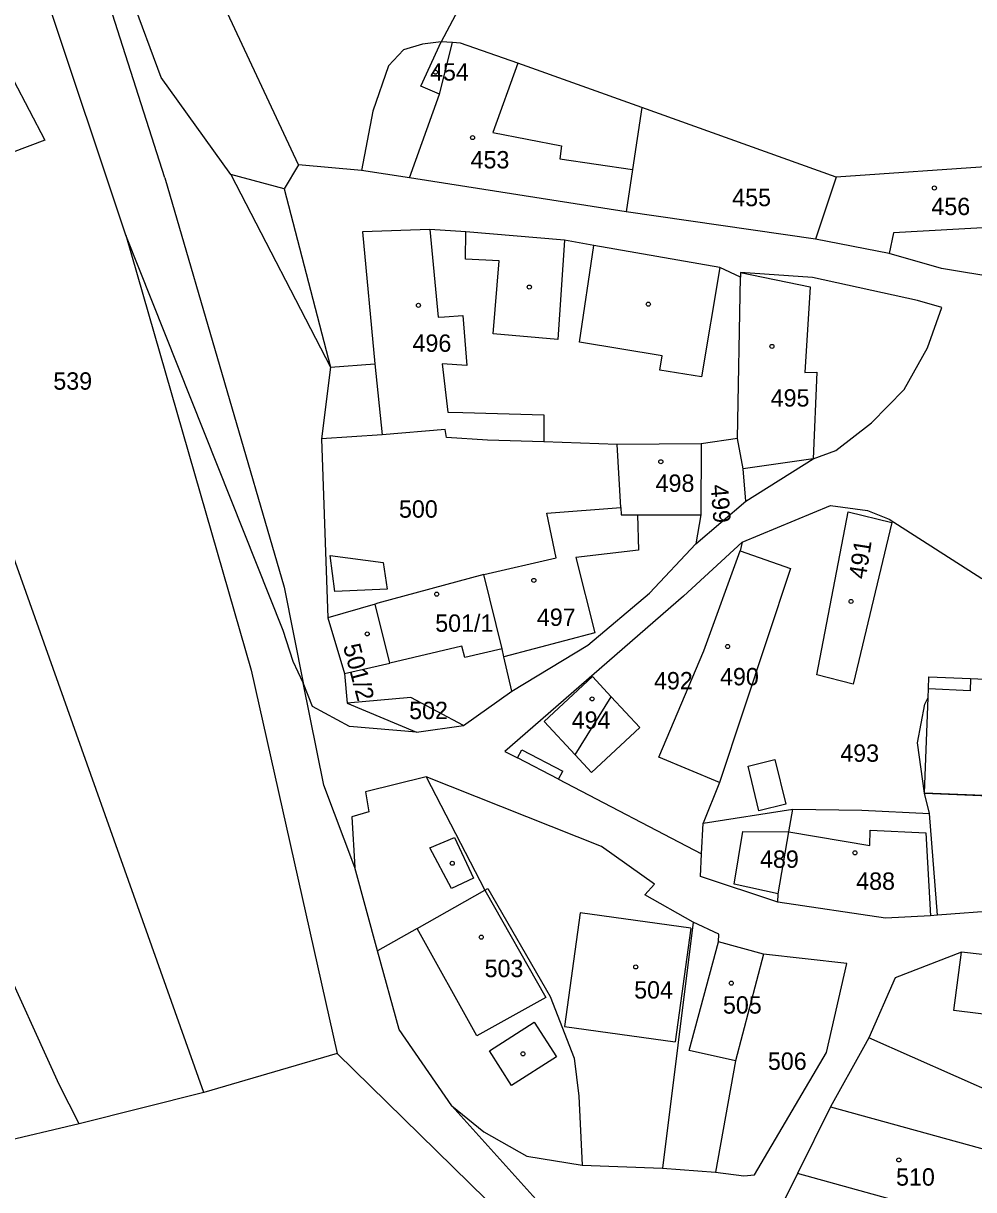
# Model space of a CAD drawing. Extents: x -563148 to -561712, y -1182311 to -1179502.
# Drawn here: x -562330.8 to -562248.8, y -1180954.8 to -1180854.1 of the extents above; entities that cross this region are included whole.
import ezdxf

# ---------------------------------------------------------------- set-up
doc = ezdxf.new("R2010")
doc.units = 0
for name, color, linetype in [('Vrstva 55', 7, 'Continuous'), ('Vrstva 56', 7, 'Continuous'), ('Vrstva 57', 7, 'Continuous')]:
    doc.layers.add(name, color=color, linetype=linetype)

msp = doc.modelspace()

# ---------------------------------------------------------------- linework, layer by layer
at = {"layer": 'Vrstva 55'}
for p, q in [((-562321.99, -1180872.35), (-562338.22, -1180823.73)), ((-562307.07, -1180866.3), (-562318.96, -1180840.88)), ((-562318.92, -1180858.76), (-562324.09, -1180844.8)), ((-562293.08, -1180852.48), (-562294.78, -1180855.67)), ((-562296.38, -1180855.86), (-562298.03, -1180856.35)), ((-562294.78, -1180855.67), (-562296.38, -1180855.86)), ((-562294.92, -1180860.2), (-562293.78, -1180855.73)), ((-562293.78, -1180855.73), (-562294.78, -1180855.67)), ((-562293.1, -1180855.78), (-562293.78, -1180855.73)), ((-562288.16, -1180857.5), (-562293.1, -1180855.78)), ((-562298.03, -1180856.35), (-562299.31, -1180857.75)), ((-562299.31, -1180857.75), (-562300.66, -1180861.65)), ((-562277.45, -1180861.34), (-562288.16, -1180857.5)), ((-562312.93, -1180867.13), (-562318.92, -1180858.76)), ((-562297.51, -1180867.4), (-562294.92, -1180860.2)), ((-562300.66, -1180861.65), (-562301.64, -1180866.78)), ((-562277.45, -1180861.34), (-562278.25, -1180866.7)), ((-562260.69, -1180867.35), (-562277.45, -1180861.34)), ((-562242.93, -1180866.14), (-562260.69, -1180867.35)), ((-562308.32, -1180868.35), (-562312.93, -1180867.13)), ((-562312.93, -1180867.13), (-562304.32, -1180883.76)), ((-562307.07, -1180866.3), (-562308.32, -1180868.35)), ((-562301.64, -1180866.78), (-562307.07, -1180866.3)), ((-562297.51, -1180867.4), (-562301.64, -1180866.78)), ((-562278.25, -1180866.7), (-562278.79, -1180870.36)), ((-562278.79, -1180870.36), (-562297.51, -1180867.4)), ((-562260.69, -1180867.35), (-562262.47, -1180872.7)), ((-562262.47, -1180872.7), (-562278.79, -1180870.36)), ((-562295.74, -1180871.88), (-562301.56, -1180872.07)), ((-562301.56, -1180872.07), (-562300.48, -1180883.48)), ((-562292.64, -1180872.06), (-562295.74, -1180871.88)), ((-562284.11, -1180872.79), (-562292.64, -1180872.06)), ((-562321.99, -1180872.35), (-562311.16, -1180909.91)), ((-562308.4, -1180906.5), (-562321.99, -1180872.35)), ((-562281.58, -1180873.24), (-562284.11, -1180872.79)), ((-562256.11, -1180873.94), (-562262.47, -1180872.7)), ((-562270.73, -1180875.14), (-562281.58, -1180873.24)), ((-562251.59, -1180875.24), (-562256.11, -1180873.94)), ((-562268.93, -1180875.99), (-562270.73, -1180875.14)), ((-562245.71, -1180876.23), (-562251.59, -1180875.24)), ((-562269.18, -1180889.9), (-562268.93, -1180875.99)), ((-562262.72, -1180876.02), (-562268.93, -1180875.59)), ((-562268.93, -1180875.59), (-562268.93, -1180875.99)), ((-562253.67, -1180877.99), (-562262.72, -1180876.02)), ((-562251.57, -1180878.6), (-562253.67, -1180877.99)), ((-562252.8, -1180882.08), (-562251.57, -1180878.6)), ((-562254.8, -1180885.69), (-562252.8, -1180882.08)), ((-562304.32, -1180883.76), (-562305.11, -1180889.93)), ((-562300.48, -1180883.48), (-562299.86, -1180889.6)), ((-562257.63, -1180888.57), (-562254.8, -1180885.69)), ((-562294.41, -1180889.13), (-562299.86, -1180889.6)), ((-562294.3, -1180889.82), (-562294.41, -1180889.13)), ((-562260.72, -1180890.94), (-562257.63, -1180888.57)), ((-562299.86, -1180889.6), (-562305.11, -1180889.93)), ((-562305.11, -1180889.93), (-562304.56, -1180905.39)), ((-562290.77, -1180890.07), (-562294.3, -1180889.82)), ((-562285.92, -1180890.2), (-562290.77, -1180890.07)), ((-562279.58, -1180890.44), (-562285.92, -1180890.2)), ((-562269.18, -1180889.9), (-562272.33, -1180890.38)), ((-562268.71, -1180892.53), (-562269.18, -1180889.9)), ((-562272.33, -1180890.38), (-562279.58, -1180890.44)), ((-562279.26, -1180895.87), (-562279.58, -1180890.44)), ((-562272.33, -1180890.38), (-562272.35, -1180896.49)), ((-562262.67, -1180891.68), (-562260.72, -1180890.94)), ((-562315.24, -1180946.38), (-562334.78, -1180891.43)), ((-562268.47, -1180895.33), (-562262.67, -1180891.68)), ((-562268.47, -1180895.33), (-562268.71, -1180892.53)), ((-562272.78, -1180899.01), (-562268.47, -1180895.33)), ((-562285.66, -1180896.36), (-562279.26, -1180895.87)), ((-562284.85, -1180900.2), (-562285.66, -1180896.36)), ((-562279.26, -1180895.87), (-562279.22, -1180896.5)), ((-562268.8, -1180898.85), (-562261.16, -1180895.69)), ((-562262.34, -1180910.3), (-562259.65, -1180896.24)), ((-562261.16, -1180895.69), (-562257.98, -1180896.12)), ((-562259.65, -1180896.24), (-562255.88, -1180897.17)), ((-562257.98, -1180896.12), (-562256.1, -1180896.87)), ((-562279.22, -1180896.5), (-562277.82, -1180896.5)), ((-562277.82, -1180896.5), (-562272.35, -1180896.49)), ((-562272.35, -1180896.49), (-562272.78, -1180899.01)), ((-562255.88, -1180897.17), (-562259.22, -1180911.13)), ((-562256.1, -1180896.87), (-562248.11, -1180901.99)), ((-562276.78, -1180903.25), (-562272.78, -1180899.01)), ((-562273.86, -1180903.53), (-562268.8, -1180898.85)), ((-562268.8, -1180898.85), (-562268.95, -1180899.61)), ((-562291.1, -1180901.66), (-562284.85, -1180900.2)), ((-562272.09, -1180908.23), (-562268.95, -1180899.61)), ((-562268.95, -1180899.61), (-562264.63, -1180901.14)), ((-562264.63, -1180901.14), (-562270.74, -1180919.6)), ((-562291.1, -1180901.66), (-562300.23, -1180904.14)), ((-562289.51, -1180908.07), (-562291.1, -1180901.66)), ((-562282.12, -1180907.75), (-562276.78, -1180903.25)), ((-562300.47, -1180904.21), (-562304.56, -1180905.39)), ((-562300.23, -1180904.14), (-562300.47, -1180904.21)), ((-562299.21, -1180909.3), (-562300.47, -1180904.21)), ((-562273.86, -1180903.53), (-562289.26, -1180916.92)), ((-562304.56, -1180905.39), (-562303.1, -1180910.21)), ((-562307.55, -1180909.15), (-562308.4, -1180906.5)), ((-562289.35, -1180908.76), (-562289.51, -1180908.07)), ((-562288.68, -1180911.71), (-562282.12, -1180907.75)), ((-562275.98, -1180917.42), (-562272.09, -1180908.23)), ((-562306.67, -1180911.01), (-562307.55, -1180909.15)), ((-562303.1, -1180910.21), (-562299.21, -1180909.3)), ((-562288.68, -1180911.71), (-562289.35, -1180908.76)), ((-562311.16, -1180909.91), (-562303.73, -1180943)), ((-562303.1, -1180910.21), (-562302.87, -1180912.77)), ((-562285.87, -1180914.35), (-562281.71, -1180910.46)), ((-562281.71, -1180910.46), (-562280.09, -1180912.2)), ((-562259.22, -1180911.13), (-562262.34, -1180910.3)), ((-562305.86, -1180913.04), (-562306.67, -1180911.01)), ((-562304.9, -1180919.84), (-562306.67, -1180911.01)), ((-562252.72, -1180911.53), (-562252.68, -1180910.49)), ((-562252.68, -1180910.49), (-562251.96, -1180910.52)), ((-562251.96, -1180910.52), (-562249.08, -1180910.64)), ((-562249.08, -1180910.64), (-562243.03, -1180910.89)), ((-562297.39, -1180912.27), (-562302.87, -1180912.77)), ((-562292.83, -1180914.68), (-562297.39, -1180912.27)), ((-562292.83, -1180914.68), (-562288.68, -1180911.71)), ((-562277.61, -1180914.85), (-562280.09, -1180912.2)), ((-562253.02, -1180912.86), (-562252.75, -1180912.26)), ((-562252.75, -1180912.26), (-562252.72, -1180911.53)), ((-562302.69, -1180914.76), (-562305.86, -1180913.04)), ((-562302.87, -1180912.77), (-562296.89, -1180915.25)), ((-562253.65, -1180916.19), (-562253.02, -1180912.86)), ((-562327.75, -1180945.69), (-562341.92, -1180914.43)), ((-562283.19, -1180917.22), (-562285.87, -1180914.35)), ((-562296.89, -1180915.25), (-562302.69, -1180914.76)), ((-562296.89, -1180915.25), (-562292.83, -1180914.68)), ((-562281.78, -1180918.74), (-562277.61, -1180914.85)), ((-562253.06, -1180920.53), (-562253.65, -1180916.19)), ((-562289.26, -1180916.92), (-562288.17, -1180917.49)), ((-562284.64, -1180919.33), (-562288.17, -1180917.49)), ((-562283.19, -1180917.22), (-562281.78, -1180918.74)), ((-562270.74, -1180919.6), (-562275.98, -1180917.42)), ((-562296.07, -1180919.11), (-562301.3, -1180920.41)), ((-562296.07, -1180919.11), (-562291, -1180928.9)), ((-562280.93, -1180925.13), (-562296.07, -1180919.11)), ((-562284.64, -1180919.33), (-562272.3, -1180925.76)), ((-562302.23, -1180926.95), (-562304.9, -1180919.84)), ((-562301.3, -1180920.41), (-562301.02, -1180922.14)), ((-562270.74, -1180919.6), (-562272.16, -1180923.11)), ((-562252.63, -1180922.27), (-562253.06, -1180920.53)), ((-562301.02, -1180922.14), (-562302.48, -1180922.57)), ((-562272.16, -1180923.11), (-562264.41, -1180921.92)), ((-562264.77, -1180923.87), (-562264.41, -1180921.92)), ((-562264.41, -1180921.92), (-562258.46, -1180922)), ((-562258.46, -1180922), (-562252.63, -1180922.27)), ((-562251.92, -1180931.07), (-562252.63, -1180922.27)), ((-562302.48, -1180922.57), (-562302.23, -1180926.95)), ((-562272.3, -1180925.76), (-562272.16, -1180923.11)), ((-562265.67, -1180929.22), (-562264.77, -1180923.87)), ((-562276.36, -1180928.38), (-562280.93, -1180925.13)), ((-562272.4, -1180927.73), (-562272.3, -1180925.76)), ((-562300.25, -1180934.14), (-562302.23, -1180926.95)), ((-562277.2, -1180929.31), (-562276.36, -1180928.38)), ((-562265.72, -1180929.93), (-562272.4, -1180927.73)), ((-562291, -1180928.9), (-562290.74, -1180928.75)), ((-562290.74, -1180928.75), (-562285.35, -1180938.08)), ((-562273.03, -1180931.65), (-562277.2, -1180929.31)), ((-562265.72, -1180929.93), (-562265.67, -1180929.22)), ((-562256.41, -1180931.33), (-562265.72, -1180929.93)), ((-562243.94, -1180930.44), (-562251.92, -1180931.07)), ((-562252.55, -1180931.11), (-562256.41, -1180931.33)), ((-562251.92, -1180931.07), (-562252.55, -1180931.11)), ((-562273.03, -1180931.65), (-562275.67, -1180952.89)), ((-562270.8, -1180932.71), (-562273.03, -1180931.65)), ((-562270.83, -1180933.35), (-562270.8, -1180932.71)), ((-562266.96, -1180934.42), (-562270.83, -1180933.35)), ((-562298.38, -1180940.94), (-562300.25, -1180934.14)), ((-562266.96, -1180934.42), (-562269.36, -1180943.64)), ((-562259.76, -1180935.23), (-562266.96, -1180934.42)), ((-562249.86, -1180934.24), (-562255.6, -1180936.48)), ((-562240.4, -1180935.37), (-562249.86, -1180934.24)), ((-562261.52, -1180942.91), (-562259.76, -1180935.23)), ((-562255.6, -1180936.48), (-562257.85, -1180941.65)), ((-562285.35, -1180938.08), (-562283.28, -1180943.41)), ((-562293.85, -1180947.51), (-562298.38, -1180940.94)), ((-562257.85, -1180941.65), (-562258.31, -1180942.48)), ((-562243.61, -1180947.98), (-562257.85, -1180941.65)), ((-562258.31, -1180942.48), (-562261.18, -1180947.61)), ((-562303.73, -1180943), (-562315.24, -1180946.38)), ((-562286.77, -1180959.63), (-562303.73, -1180943)), ((-562283.28, -1180943.41), (-562282.9, -1180946.69)), ((-562269.36, -1180943.64), (-562271.08, -1180953.24)), ((-562267.72, -1180953.47), (-562261.52, -1180942.91)), ((-562326.01, -1180949.08), (-562327.75, -1180945.69)), ((-562315.24, -1180946.38), (-562326.01, -1180949.08)), ((-562282.9, -1180946.69), (-562282.59, -1180952.64)), ((-562293.85, -1180947.51), (-562291.08, -1180949.75)), ((-562285.02, -1180957.33), (-562293.85, -1180947.51)), ((-562261.18, -1180947.61), (-562264.02, -1180953.37)), ((-562326.01, -1180949.08), (-562343.47, -1180953.2)), ((-562291.08, -1180949.75), (-562287.38, -1180951.86)), ((-562287.38, -1180951.86), (-562282.59, -1180952.64)), ((-562282.59, -1180952.64), (-562275.67, -1180952.89)), ((-562275.67, -1180952.89), (-562271.08, -1180953.24)), ((-562271.08, -1180953.24), (-562268.64, -1180953.56)), ((-562268.64, -1180953.56), (-562267.72, -1180953.47)), ((-562264.02, -1180953.37), (-562265.48, -1180956.32))]:
    msp.add_line(p, q, dxfattribs=at)
for points in [[(-562334.5, -1180860.3), (-562331.68, -1180858.98), (-562328.96, -1180864.16), (-562331.78, -1180865.22)], [(-562253.06, -1180920.53), (-562244.03, -1180920.91), (-562243.38, -1180920.94)]]:
    msp.add_lwpolyline(points, dxfattribs=at)
at = {"layer": 'Vrstva 56'}
for p, q in [((-562318.62, -1180867.4), (-562334.09, -1180818.96)), ((-562296.51, -1180859.5), (-562294.78, -1180855.67)), ((-562288.16, -1180857.5), (-562290.32, -1180863.5)), ((-562294.92, -1180860.2), (-562296.51, -1180859.5)), ((-562290.32, -1180863.5), (-562284.38, -1180864.65)), ((-562284.38, -1180864.65), (-562284.54, -1180865.78)), ((-562284.54, -1180865.78), (-562278.25, -1180866.7)), ((-562318.62, -1180867.4), (-562308.32, -1180902.74)), ((-562308.32, -1180868.35), (-562304.32, -1180883.76)), ((-562295.74, -1180871.88), (-562295.03, -1180879.45)), ((-562292.66, -1180874.44), (-562292.64, -1180872.06)), ((-562255.73, -1180872.15), (-562256.11, -1180873.94)), ((-562247.01, -1180871.67), (-562255.73, -1180872.15)), ((-562284.11, -1180872.79), (-562284.7, -1180881.38)), ((-562282.83, -1180881.61), (-562281.58, -1180873.24)), ((-562289.77, -1180874.58), (-562292.66, -1180874.44)), ((-562290.28, -1180880.88), (-562289.77, -1180874.58)), ((-562270.73, -1180875.14), (-562272.3, -1180884.58)), ((-562268.93, -1180875.59), (-562262.92, -1180876.83)), ((-562262.92, -1180876.83), (-562263.38, -1180884.23)), ((-562295.03, -1180879.45), (-562294.48, -1180879.41)), ((-562294.48, -1180879.41), (-562292.9, -1180879.3)), ((-562292.9, -1180879.3), (-562292.54, -1180883.6)), ((-562284.7, -1180881.38), (-562290.28, -1180880.88)), ((-562275.7, -1180882.78), (-562282.83, -1180881.61)), ((-562275.89, -1180884.01), (-562275.7, -1180882.78)), ((-562304.32, -1180883.76), (-562300.48, -1180883.48)), ((-562292.54, -1180883.6), (-562294.69, -1180883.47)), ((-562294.69, -1180883.47), (-562294.18, -1180887.65)), ((-562272.3, -1180884.58), (-562275.89, -1180884.01)), ((-562263.38, -1180884.23), (-562262.34, -1180884.19)), ((-562262.34, -1180884.19), (-562262.67, -1180891.68)), ((-562294.18, -1180887.65), (-562292.91, -1180887.68)), ((-562292.91, -1180887.68), (-562285.9, -1180887.88)), ((-562285.9, -1180887.88), (-562285.92, -1180890.2)), ((-562262.67, -1180891.68), (-562268.71, -1180892.53)), ((-562277.82, -1180896.5), (-562277.74, -1180899.56)), ((-562303.95, -1180903.11), (-562304.34, -1180900)), ((-562304.34, -1180900), (-562299.77, -1180900.63)), ((-562277.74, -1180899.56), (-562283.15, -1180900.18)), ((-562283.15, -1180900.18), (-562281.52, -1180906.7)), ((-562299.77, -1180900.63), (-562299.43, -1180902.92)), ((-562308.32, -1180902.74), (-562306.67, -1180911.01)), ((-562299.43, -1180902.92), (-562303.95, -1180903.11)), ((-562281.52, -1180906.7), (-562289.35, -1180908.76)), ((-562292.98, -1180907.84), (-562299.21, -1180909.3)), ((-562292.74, -1180908.83), (-562292.98, -1180907.84)), ((-562289.51, -1180908.07), (-562292.74, -1180908.83)), ((-562249.08, -1180910.64), (-562249.12, -1180911.69)), ((-562283.19, -1180917.22), (-562280.09, -1180912.2)), ((-562253.06, -1180920.53), (-562252.75, -1180912.26)), ((-562249.12, -1180911.69), (-562252.72, -1180911.53)), ((-562288.17, -1180917.49), (-562287.8, -1180916.78)), ((-562287.8, -1180916.78), (-562284.27, -1180918.62)), ((-562268.27, -1180918.19), (-562265.96, -1180917.63)), ((-562267.35, -1180922.06), (-562268.27, -1180918.19)), ((-562265.96, -1180917.63), (-562265.02, -1180921.49)), ((-562284.64, -1180919.33), (-562284.27, -1180918.62)), ((-562243.45, -1180920.92), (-562253.06, -1180920.53)), ((-562265.02, -1180921.49), (-562267.35, -1180922.06)), ((-562295.75, -1180925.25), (-562293.63, -1180924.35)), ((-562293.63, -1180924.35), (-562291.97, -1180927.86)), ((-562269.47, -1180928.37), (-562268.72, -1180923.85)), ((-562268.72, -1180923.85), (-562264.77, -1180923.87)), ((-562264.77, -1180923.87), (-562257.76, -1180925.06)), ((-562257.76, -1180925.06), (-562257.74, -1180923.73)), ((-562257.74, -1180923.73), (-562252.95, -1180923.96)), ((-562252.95, -1180923.96), (-562252.55, -1180931.11)), ((-562293.87, -1180928.77), (-562295.75, -1180925.25)), ((-562291.97, -1180927.86), (-562293.87, -1180928.77)), ((-562265.67, -1180929.22), (-562269.47, -1180928.37)), ((-562296.85, -1180932.21), (-562291, -1180928.9)), ((-562291, -1180928.9), (-562285.73, -1180938.18)), ((-562282.77, -1180930.85), (-562284.11, -1180940.67)), ((-562273.23, -1180932.17), (-562282.77, -1180930.85)), ((-562296.85, -1180932.21), (-562300.25, -1180934.14)), ((-562291.69, -1180941.47), (-562296.85, -1180932.21)), ((-562273.23, -1180932.17), (-562274.56, -1180942)), ((-562273.36, -1180942.73), (-562270.83, -1180933.35)), ((-562250.53, -1180939.29), (-562249.86, -1180934.24)), ((-562285.73, -1180938.18), (-562291.69, -1180941.47)), ((-562241.15, -1180940.45), (-562250.53, -1180939.29)), ((-562290.61, -1180942.78), (-562286.75, -1180940.31)), ((-562286.75, -1180940.31), (-562284.82, -1180943.29)), ((-562284.11, -1180940.67), (-562274.56, -1180942)), ((-562288.7, -1180945.75), (-562290.61, -1180942.78)), ((-562284.82, -1180943.29), (-562288.7, -1180945.75)), ((-562269.36, -1180943.64), (-562273.36, -1180942.73)), ((-562261.18, -1180947.61), (-562246.24, -1180951.71)), ((-562250.82, -1180957), (-562264.02, -1180953.37))]:
    msp.add_line(p, q, dxfattribs=at)
at = {"layer": 'Vrstva 57'}
for centre in [(-562295.26, -1180858.29), (-562292.06, -1180863.94), (-562252.2, -1180868.29), (-562287.16, -1180876.84), (-562296.73, -1180878.42), (-562276.89, -1180878.32), (-562266.22, -1180881.96), (-562275.81, -1180891.92), (-562286.77, -1180902.16), (-562295.15, -1180903.35), (-562259.39, -1180903.98), (-562301.15, -1180906.78), (-562270.05, -1180907.87), (-562281.74, -1180912.39), (-562259.06, -1180925.68), (-562293.81, -1180926.58), (-562291.31, -1180932.96), (-562277.98, -1180935.53), (-562269.73, -1180936.93), (-562287.71, -1180943.03), (-562255.27, -1180952.19)]:
    msp.add_circle(centre, 0.175, dxfattribs=at)

# ---------------------------------------------------------------- texts
for s, p in [('454', (-562295.73, -1180859.02)), ('453', (-562292.23, -1180866.6)), ('455', (-562269.65, -1180869.86)), ('456', (-562252.46, -1180870.63)), ('496', (-562297.24, -1180882.43)), ('539', (-562328.24, -1180885.7)), ('495', (-562266.33, -1180887.16)), ('498', (-562276.26, -1180894.52)), ('500', (-562298.41, -1180896.75)), ('501/1', (-562295.28, -1180906.6)), ('497', (-562286.51, -1180906.09)), ('492', (-562276.4, -1180911.57)), ('490', (-562270.7, -1180911.22)), ('502', (-562297.53, -1180914.14)), ('494', (-562283.5, -1180914.97)), ('493', (-562260.32, -1180917.82)), ('489', (-562267.25, -1180926.97)), ('488', (-562258.95, -1180928.87)), ('503', (-562291.02, -1180936.41)), ('504', (-562278.11, -1180938.26)), ('505', (-562270.45, -1180939.56)), ('506', (-562266.57, -1180944.41)), ('510', (-562255.51, -1180954.41))]:
    msp.add_text(s, height=1.5, dxfattribs=at).set_placement(p)
for s, rotation, p in [('499', 274.5739, (-562271.52, -1180893.93)), ('491', 81.0211, (-562258.13, -1180902.11)), ('501/2', 284.9144, (-562303.25, -1180907.84))]:
    msp.add_text(s, height=1.5, rotation=rotation, dxfattribs=at).set_placement(p)

doc.saveas('drawing.dxf')
